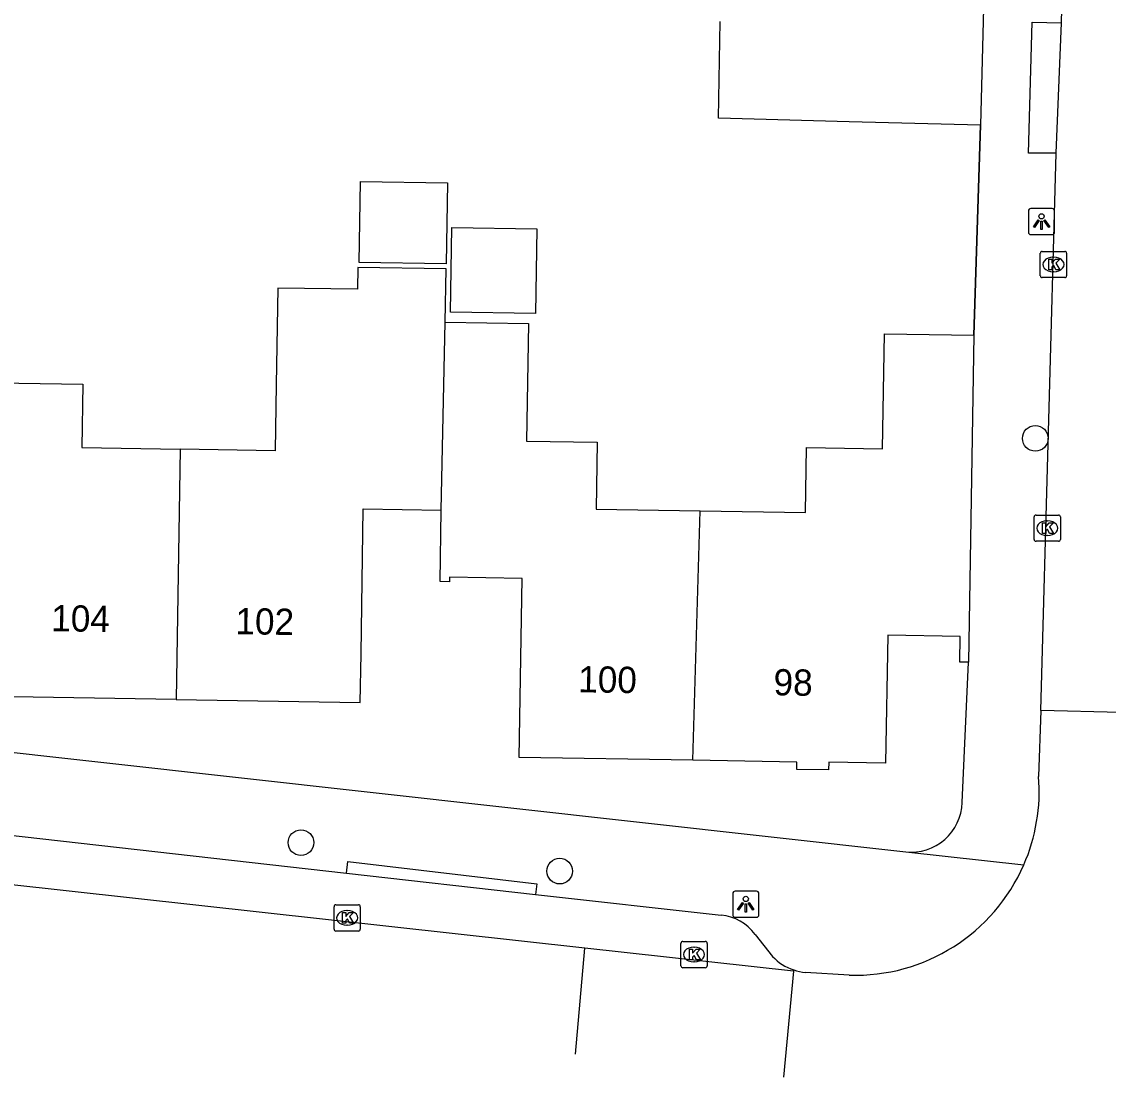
# Model space of a CAD drawing. Extents: x 162082 to 163393, y 388091 to 388632.
# Drawn here: x 162448.47 to 162489.83, y 388123.6 to 388163.79 of the extents above; entities that cross this region are included whole.
import ezdxf

# ---------------------------------------------------------------- set-up
doc = ezdxf.new("R2010")
doc.units = 0
for name, color, linetype in [('IMGEO_Boom', 7, 'Continuous'), ('IMGEO_Kolk', 7, 'Continuous'), ('IMGEO_Lichtpunt', 7, 'Continuous'), ('IMGEO_Muur', 7, 'Continuous'), ('IMGEO_Pand', 7, 'Continuous'), ('IMGEO_Pand_nummerreeks', 7, 'Continuous'), ('IMGEO_Rijbaan_lokaal_gesloten', 7, 'Continuous'), ('IMGEO_Rijbaan_lokaal_open', 7, 'Continuous'), ('IMGEO_Voetpad_open', 7, 'Continuous')]:
    doc.layers.add(name, color=color, linetype=linetype)

msp = doc.modelspace()

# ---------------------------------------------------------------- linework, layer by layer
at = {"layer": 'IMGEO_Boom'}
for centre in [(162487.055, 388147.922), (162459.096, 388132.529), (162468.947, 388131.445)]:
    msp.add_circle(centre, 0.489, dxfattribs=at)
at = {"layer": 'IMGEO_Kolk'}
for p, q in [((162487.321, 388155.044), (162488.173, 388155.044)), ((162487.246, 388154.118), (162487.246, 388154.97)), ((162487.734, 388154.824), (162487.759, 388154.824)), ((162488.247, 388154.97), (162488.247, 388154.118)), ((162487.757, 388154.264), (162487.732, 388154.264)), ((162488.173, 388154.044), (162487.321, 388154.044)), ((162487.008, 388144.078), (162487.008, 388144.93)), ((162487.083, 388145.004), (162487.935, 388145.004)), ((162487.496, 388144.784), (162487.521, 388144.784)), ((162488.009, 388144.93), (162488.009, 388144.078)), ((162487.935, 388144.004), (162487.083, 388144.004)), ((162487.519, 388144.224), (162487.494, 388144.224)), ((162460.356, 388129.239), (162460.356, 388130.091)), ((162460.431, 388130.165), (162461.283, 388130.165)), ((162460.844, 388129.945), (162460.869, 388129.945)), ((162461.357, 388130.091), (162461.357, 388129.239)), ((162461.283, 388129.165), (162460.431, 388129.165)), ((162460.867, 388129.385), (162460.842, 388129.385)), ((162473.563, 388127.843), (162473.563, 388128.695)), ((162473.638, 388128.769), (162474.49, 388128.769)), ((162474.564, 388128.695), (162474.564, 388127.843)), ((162474.051, 388128.549), (162474.076, 388128.549)), ((162474.49, 388127.769), (162473.638, 388127.769)), ((162474.074, 388127.989), (162474.049, 388127.989))]:
    msp.add_line(p, q, dxfattribs=at)
for points in [[(162487.321, 388155.044), (162488.173, 388155.044)], [(162487.246, 388154.118), (162487.246, 388154.97)], [(162487.567, 388154.744), (162487.69, 388154.744), (162487.69, 388154.593), (162487.82, 388154.744), (162487.984, 388154.744), (162487.838, 388154.593), (162487.991, 388154.344), (162487.839, 388154.344), (162487.754, 388154.508), (162487.69, 388154.441), (162487.69, 388154.344), (162487.567, 388154.344), (162487.567, 388154.744)], [(162488.247, 388154.97), (162488.247, 388154.118)], [(162488.173, 388154.044), (162487.321, 388154.044)], [(162487.008, 388144.078), (162487.008, 388144.93)], [(162487.083, 388145.004), (162487.935, 388145.004)], [(162487.329, 388144.704), (162487.452, 388144.704), (162487.452, 388144.553), (162487.582, 388144.704), (162487.746, 388144.704), (162487.6, 388144.553), (162487.753, 388144.304), (162487.601, 388144.304), (162487.516, 388144.468), (162487.452, 388144.401), (162487.452, 388144.304), (162487.329, 388144.304), (162487.329, 388144.704)], [(162488.009, 388144.93), (162488.009, 388144.078)], [(162487.935, 388144.004), (162487.083, 388144.004)], [(162460.356, 388129.239), (162460.356, 388130.091)], [(162460.431, 388130.165), (162461.283, 388130.165)], [(162460.677, 388129.865), (162460.8, 388129.865), (162460.8, 388129.714), (162460.93, 388129.865), (162461.094, 388129.865), (162460.948, 388129.714), (162461.101, 388129.465), (162460.949, 388129.465), (162460.864, 388129.629), (162460.8, 388129.562), (162460.8, 388129.465), (162460.677, 388129.465), (162460.677, 388129.865)], [(162461.357, 388130.091), (162461.357, 388129.239)], [(162461.283, 388129.165), (162460.431, 388129.165)], [(162473.563, 388127.843), (162473.563, 388128.695)], [(162473.638, 388128.769), (162474.49, 388128.769)], [(162474.564, 388128.695), (162474.564, 388127.843)], [(162473.884, 388128.469), (162474.007, 388128.469), (162474.007, 388128.318), (162474.137, 388128.469), (162474.301, 388128.469), (162474.155, 388128.318), (162474.308, 388128.069), (162474.156, 388128.069), (162474.071, 388128.233), (162474.007, 388128.166), (162474.007, 388128.069), (162473.884, 388128.069), (162473.884, 388128.469)], [(162474.49, 388127.769), (162473.638, 388127.769)]]:
    msp.add_lwpolyline(points, dxfattribs=at)
for centre, start, end in [((162487.323, 388154.968), 91.552, 178.448), ((162487.323, 388154.968), 91.552, 178.448), ((162488.171, 388154.968), 1.552, 88.448), ((162488.171, 388154.968), 1.552, 88.448), ((162487.323, 388154.12), 181.552, 268.448), ((162487.323, 388154.12), 181.552, 268.448), ((162488.171, 388154.12), 271.552, 358.448), ((162488.171, 388154.12), 271.552, 358.448), ((162487.085, 388144.928), 91.552, 178.448), ((162487.085, 388144.928), 91.552, 178.448), ((162487.933, 388144.928), 1.552, 88.448), ((162487.933, 388144.928), 1.552, 88.448), ((162487.085, 388144.08), 181.552, 268.448), ((162487.085, 388144.08), 181.552, 268.448), ((162487.933, 388144.08), 271.552, 358.448), ((162487.933, 388144.08), 271.552, 358.448), ((162460.433, 388130.089), 91.552, 178.448), ((162460.433, 388130.089), 91.552, 178.448), ((162461.281, 388130.089), 1.552, 88.448), ((162461.281, 388130.089), 1.552, 88.448), ((162460.433, 388129.241), 181.552, 268.448), ((162460.433, 388129.241), 181.552, 268.448), ((162461.281, 388129.241), 271.552, 358.448), ((162461.281, 388129.241), 271.552, 358.448), ((162473.64, 388128.693), 91.552, 178.448), ((162473.64, 388128.693), 91.552, 178.448), ((162474.488, 388128.693), 1.552, 88.448), ((162474.488, 388128.693), 1.552, 88.448), ((162473.64, 388127.845), 181.552, 268.448), ((162473.64, 388127.845), 181.552, 268.448), ((162474.488, 388127.845), 271.552, 358.448), ((162474.488, 388127.845), 271.552, 358.448)]:
    msp.add_arc(centre, 0.0765, start, end, dxfattribs=at)
for centre, major_axis, ratio, start_param, end_param in [((162487.733, 388154.544), (-0.387, 0.002), 0.722429, 4.712389, 7.853982), ((162487.758, 388154.544), (-0.39, 0.002), 0.717154, 1.570796, 4.712389), ((162487.495, 388144.504), (-0.387, 0.002), 0.722429, 4.712389, 7.853982), ((162487.52, 388144.504), (-0.39, 0.002), 0.717154, 1.570796, 4.712389), ((162460.843, 388129.665), (-0.387, 0.002), 0.722429, 4.712389, 7.853982), ((162460.868, 388129.665), (-0.39, 0.002), 0.717154, 1.570796, 4.712389), ((162474.05, 388128.269), (-0.387, 0.002), 0.722429, 4.712389, 7.853982), ((162474.075, 388128.269), (-0.39, 0.002), 0.717154, 1.570796, 4.712389)]:
    msp.add_ellipse(centre, major_axis=major_axis, ratio=ratio, start_param=start_param, end_param=end_param, dxfattribs=at)
at = {"layer": 'IMGEO_Lichtpunt'}
for p, q in [((162486.795, 388156.582), (162486.795, 388155.775)), ((162486.795, 388156.582), (162486.795, 388155.775)), ((162487.697, 388156.677), (162486.889, 388156.677)), ((162487.697, 388156.677), (162486.889, 388156.677)), ((162487.791, 388155.775), (162487.791, 388156.582)), ((162487.791, 388155.775), (162487.791, 388156.582)), ((162486.889, 388155.681), (162487.697, 388155.681)), ((162486.889, 388155.681), (162487.697, 388155.681)), ((162476.436, 388130.683), (162475.628, 388130.683)), ((162476.436, 388130.683), (162475.628, 388130.683)), ((162475.534, 388130.588), (162475.534, 388129.781)), ((162475.534, 388130.588), (162475.534, 388129.781)), ((162476.53, 388129.781), (162476.53, 388130.588)), ((162476.53, 388129.781), (162476.53, 388130.588)), ((162475.628, 388129.687), (162476.436, 388129.687)), ((162475.628, 388129.687), (162476.436, 388129.687))]:
    msp.add_line(p, q, dxfattribs=at)
for points in [[(162487.169, 388156.246), (162487.208, 388156.218), (162487.02, 388155.956), (162486.982, 388155.983), (162487.169, 388156.246)], [(162487.271, 388156.198), (162487.318, 388156.198), (162487.318, 388155.876), (162487.271, 388155.876), (162487.271, 388156.198)], [(162487.381, 388156.218), (162487.419, 388156.245), (162487.606, 388155.983), (162487.567, 388155.955), (162487.381, 388156.218)], [(162475.908, 388130.252), (162475.947, 388130.224), (162475.759, 388129.962), (162475.721, 388129.989), (162475.908, 388130.252)], [(162476.12, 388130.224), (162476.158, 388130.251), (162476.345, 388129.989), (162476.306, 388129.961), (162476.12, 388130.224)], [(162476.01, 388130.204), (162476.057, 388130.204), (162476.057, 388129.882), (162476.01, 388129.882), (162476.01, 388130.204)]]:
    msp.add_lwpolyline(points, dxfattribs=at)
for centre in [(162487.294, 388156.38), (162476.033, 388130.386)]:
    msp.add_circle(centre, 0.0994, dxfattribs=at)
for centre, start, end in [((162486.889, 388156.582), 90, 180), ((162486.889, 388156.582), 90, 180), ((162487.697, 388156.582), 0, 90), ((162487.697, 388156.582), 0, 90), ((162486.889, 388155.775), 180, 270), ((162486.889, 388155.775), 180, 270), ((162487.697, 388155.775), 270, 0), ((162487.697, 388155.775), 270, 360), ((162475.628, 388130.588), 90, 180), ((162475.628, 388130.588), 90, 180), ((162476.436, 388130.588), 0, 90), ((162476.436, 388130.588), 0, 90), ((162475.628, 388129.781), 180, 270), ((162475.628, 388129.781), 180, 270), ((162476.436, 388129.781), 270, 0), ((162476.436, 388129.781), 270, 360)]:
    msp.add_arc(centre, 0.0946, start, end, dxfattribs=at)
at = {"layer": 'IMGEO_Muur'}
msp.add_lwpolyline([(162484.964, 388159.853), (162484.718, 388151.853)], dxfattribs=at)
at = {"layer": 'IMGEO_Pand'}
for points in [[(162485.703, 388188.593), (162484.964, 388159.853)], [(162484.964, 388159.853), (162479.966, 388159.982), (162474.998, 388160.11), (162475.059, 388163.801)], [(162461.362, 388157.705), (162464.676, 388157.651), (162464.627, 388154.568), (162461.313, 388154.621), (162461.362, 388157.705)], [(162464.839, 388155.949), (162468.08, 388155.897), (162468.028, 388152.678), (162464.788, 388152.73), (162464.839, 388155.949)], [(162444.412, 388154.244), (162444.417, 388154.54), (162447.597, 388154.489), (162447.525, 388150.036), (162450.798, 388149.983), (162450.759, 388147.572), (162454.496, 388147.512)], [(162464.592, 388152.351), (162464.624, 388154.373), (162461.264, 388154.427), (162461.251, 388153.6), (162458.217, 388153.648), (162458.158, 388149.97), (162458.118, 388147.454), (162454.496, 388147.512)], [(162464.44, 388145.192), (162464.592, 388152.351)], [(162464.592, 388152.351), (162467.756, 388152.3), (162467.684, 388147.82), (162470.372, 388147.777), (162470.331, 388145.231), (162474.294, 388145.167)], [(162474.294, 388145.167), (162478.307, 388145.102), (162478.347, 388147.573), (162481.237, 388147.527), (162481.308, 388151.908), (162484.718, 388151.853)], [(162484.718, 388151.853), (162484.517, 388139.396)], [(162454.496, 388147.512), (162454.34, 388137.985)], [(162454.34, 388137.985), (162447.323, 388138.098), (162447.445, 388145.633), (162444.658, 388145.701), (162444.609, 388143.688), (162444.295, 388143.696), (162444.364, 388146.488)], [(162454.34, 388137.985), (162461.353, 388137.872), (162461.383, 388139.716), (162461.471, 388145.24), (162464.44, 388145.192)], [(162474.011, 388135.664), (162467.404, 388135.77), (162467.514, 388142.593), (162464.755, 388142.638), (162464.753, 388142.462), (162464.396, 388142.467), (162464.44, 388145.192)], [(162474.011, 388135.664), (162474.294, 388145.167)], [(162484.517, 388139.396), (162484.184, 388139.401), (162484.2, 388140.381), (162481.435, 388140.425), (162481.356, 388135.554), (162479.188, 388135.589), (162479.183, 388135.301), (162477.974, 388135.321), (162477.978, 388135.6), (162474.011, 388135.664)]]:
    msp.add_lwpolyline(points, dxfattribs=at)
at = {"layer": 'IMGEO_Rijbaan_lokaal_gesloten'}
msp.add_lwpolyline([(162469.902, 388128.516), (162366.675, 388139.924)], dxfattribs=at)
at = {"layer": 'IMGEO_Rijbaan_lokaal_open'}
for points in [[(162488.051, 388163.748), (162488.529, 388183.267)], [(162487.851, 388158.785), (162488.051, 388163.748)], [(162487.268, 388137.56), (162487.851, 388158.785)], [(162487.268, 388137.56), (162487.181, 388135.048)], [(162493.335, 388137.408), (162487.268, 388137.56)], [(162469.552, 388124.48), (162469.902, 388128.516)], [(162477.855, 388127.637), (162469.902, 388128.516)], [(162477.855, 388127.637), (162477.466, 388123.596)], [(162477.859, 388127.683), (162477.855, 388127.637)], [(162479.974, 388127.483), (162478.306, 388127.587)]]:
    msp.add_lwpolyline(points, dxfattribs=at)
for centre, radius, start, end in [((162480.178, 388134.493), 7.025, 336.4123, 4.5306), ((162480.19, 388134.493), 7.014, 268.2326, 336.3687), ((162478.496, 388129.559), 1.981, 251.2518, 264.5061)]:
    msp.add_arc(centre, radius, start, end, dxfattribs=at)
at = {"layer": 'IMGEO_Voetpad_open'}
for points in [[(162487.851, 388158.785), (162486.795, 388158.782), (162486.933, 388163.775), (162488.051, 388163.748)], [(162484.718, 388151.853), (162484.964, 388159.853)], [(162338.974, 388147.194), (162341.746, 388146.907), (162364.714, 388144.637), (162364.758, 388145.251), (162482.127, 388132.178)], [(162484.268, 388134.053), (162484.517, 388139.396)], [(162447.01, 388132.927), (162460.835, 388131.365)], [(162482.127, 388132.178), (162486.616, 388131.682)], [(162460.835, 388131.365), (162460.886, 388131.81), (162468.075, 388130.96), (162468.029, 388130.553)], [(162460.835, 388131.365), (162468.029, 388130.553)], [(162468.029, 388130.553), (162475.09, 388129.774)], [(162476.384, 388129.028), (162477.046, 388128.198)]]:
    msp.add_lwpolyline(points, dxfattribs=at)
for centre, radius, start, end in [((162482.329, 388134.107), 1.94, 264.0239, 358.3972), ((162474.934, 388128.009), 1.772, 35.1142, 84.9583), ((162478.497, 388129.59), 2.011, 223.8049, 251.4902)]:
    msp.add_arc(centre, radius, start, end, dxfattribs=at)

# ---------------------------------------------------------------- texts
at = {"layer": 'IMGEO_Pand_nummerreeks'}
for s, rotation, p in [('104', 359.0771, (162449.584, 388140.582)), ('102', 359.0775, (162456.597, 388140.469)), ('100', 359.113, (162469.648, 388138.256)), ('98', 359.113, (162477.084, 388138.141))]:
    msp.add_text(s, height=1, rotation=rotation, dxfattribs=at).set_placement(p)

doc.saveas('drawing.dxf')
